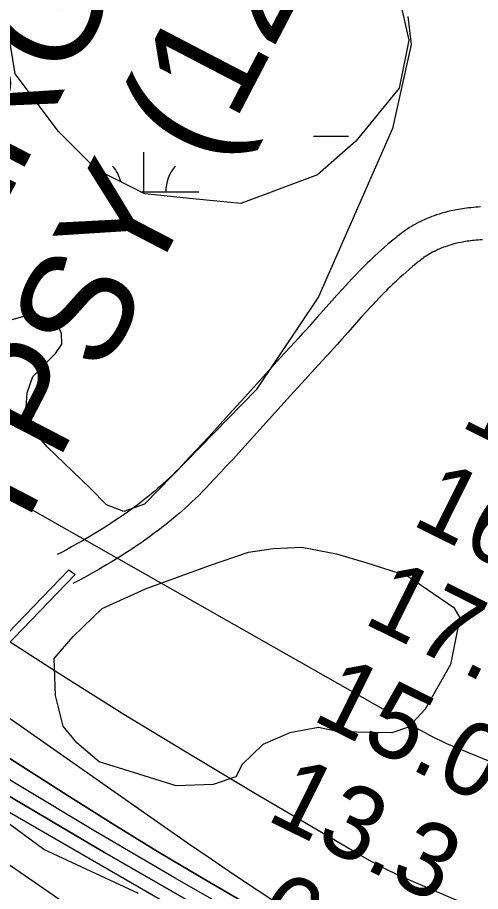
# Model space of a CAD drawing. Extents: x 3535183 to 3573198, y 534952 to 560562.
# Drawn here: x 3555456 to 3555878, y 547129 to 547926 of the extents above; entities that cross this region are included whole.
import ezdxf

# ---------------------------------------------------------------- set-up
doc = ezdxf.new("R2010")
doc.units = 0
for name, color, linetype in [('V-CHAN-DOCK', 7, 'Continuous'), ('V-CHAN-NAID', 7, 'Continuous'), ('V-RIVR-EDGE', 7, 'Continuous'), ('V-RIVR-RANG', 7, 'Continuous'), ('V-ROAD-CNTR', 7, 'Continuous'), ('V-SITE-VEGE', 7, 'Continuous'), ('V-TOPO-DPTH', 7, 'Continuous'), ('V-TOPO-MINR', 7, 'Continuous'), ('V-TOPO-WATR', 7, 'Continuous'), ('V-WETL-SWMP', 7, 'Continuous')]:
    doc.layers.add(name, color=color, linetype=linetype)

msp = doc.modelspace()

# ---------------------------------------------------------------- linework, layer by layer
at = {"layer": 'V-CHAN-DOCK'}
msp.add_lwpolyline([(3555508.074, 547418.068), (3555347.566, 547251.895), (3555352.012, 547248.199), (3555335.954, 547230.117), (3555316.035, 547242.589), (3555332.058, 547266.754), (3555343.054, 547257.333), (3555502.436, 547422.365), (3555508.074, 547418.068)], dxfattribs=at)
at = {"layer": 'V-RIVR-EDGE'}
msp.add_lwpolyline([(3555565.820856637, 547127.3831406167), (3555479.5253500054, 547167.4237835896), (3555429.372943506, 547204.3114197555), (3555387.179879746, 547238.7284665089)], dxfattribs=at)
at = {"layer": 'V-ROAD-CNTR'}
for points in [[(3555878.0042056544, 547753.311467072), (3555875.718210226, 547753.1754673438), (3555873.4952146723, 547753.0184676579), (3555871.331219, 547752.8394680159), (3555869.233223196, 547752.6424684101), (3555867.1882272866, 547752.4274688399), (3555865.2012312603, 547752.193469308), (3555863.2702351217, 547751.9434698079), (3555861.353238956, 547751.671470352), (3555857.7632461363, 547751.0974714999), (3555854.3412529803, 547750.46747276), (3555851.1242594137, 547749.7954741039), (3555848.107265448, 547749.0924755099), (3555845.27627111, 547748.365476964), (3555842.6202764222, 547747.621478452), (3555840.1312813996, 547746.86747996), (3555837.8022860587, 547746.1094814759), (3555835.6172904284, 547745.351482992), (3555833.574294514, 547744.5974844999), (3555831.6652983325, 547743.8554859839), (3555829.8763019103, 547743.1244874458), (3555828.203305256, 547742.408488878), (3555826.640308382, 547741.7114902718), (3555825.129311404, 547741.010491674), (3555822.6193164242, 547739.7814941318)], [(3555822.2783171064, 547739.608494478), (3555820.072321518, 547738.45749678), (3555818.000325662, 547737.3164990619), (3555816.197329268, 547736.273501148), (3555814.627332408, 547735.3285030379), (3555813.217335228, 547734.448504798), (3555810.899339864, 547732.935507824), (3555809.1253434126, 547731.7205102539), (3555807.7663461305, 547730.7545121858), (3555805.8273500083, 547729.320515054), (3555803.928353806, 547727.8495179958), (3555802.038357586, 547726.34252101), (3555800.2243612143, 547724.878523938), (3555796.769368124, 547722.03252963), (3555793.4823746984, 547719.2585351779), (3555790.3633809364, 547716.56754056), (3555787.4053868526, 547713.9565457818), (3555784.593392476, 547711.4265508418), (3555781.918397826, 547708.9705557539), (3555779.374402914, 547706.5925605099), (3555776.9484077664, 547704.28756512), (3555774.6324123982, 547702.0525695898), (3555772.42141682, 547699.8855739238), (3555770.31142104, 547697.7895781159), (3555768.277425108, 547695.743582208), (3555764.448432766, 547691.8225900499), (3555760.918439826, 547688.135597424), (3555757.668446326, 547684.679604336), (3555754.667452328, 547681.441610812), (3555751.880457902, 547678.3986168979), (3555746.7694681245, 547672.7406282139), (3555742.348476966, 547667.780638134), (3555734.7234922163, 547659.1516553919), (3555729.022503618, 547652.690668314), (3555724.735512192, 547647.8616779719), (3555721.502518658, 547644.2486851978), (3555719.072523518, 547641.5546905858), (3555715.3745309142, 547637.499698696), (3555711.5975384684, 547633.4177068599), (3555704.9005518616, 547626.206721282), (3555698.6285644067, 547619.3957349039), (3555692.775576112, 547612.994747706), (3555681.879597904, 547600.995771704), (3555662.9416357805, 547579.990813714), (3555648.7586641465, 547564.2688451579), (3555638.100685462, 547552.530868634), (3555630.0767015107, 547543.7678861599), (3555624.0317136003, 547537.2218992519), (3555619.489722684, 547532.3369090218), (3555612.6287364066, 547525.0259236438), (3555605.744750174, 547517.775938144), (3555602.7097562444, 547514.644944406), (3555599.7567621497, 547511.6789503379), (3555596.863767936, 547508.848955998), (3555594.030773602, 547506.1459614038), (3555591.2587791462, 547503.563966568), (3555588.545784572, 547501.0939715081), (3555585.894789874, 547498.730976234), (3555583.3037950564, 547496.471980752), (3555580.7708001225, 547494.3069850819), (3555578.2948050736, 547492.2309892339), (3555575.878809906, 547490.240993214), (3555573.52181462, 547488.3339970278), (3555571.2208192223, 547486.5040006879), (3555568.977823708, 547484.7490041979), (3555566.8068280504, 547483.0770075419), (3555562.499836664, 547479.831014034), (3555558.43684479, 547476.85301999), (3555554.5848524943, 547474.102025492), (3555550.9338597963, 547471.5530305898), (3555547.479866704, 547469.1940353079), (3555544.212873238, 547467.0060396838), (3555541.123879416, 547464.9740437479), (3555538.207885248, 547463.0870475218), (3555535.472890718, 547461.3450510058), (3555530.234901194, 547458.0770575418), (3555525.619910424, 547455.26806316), (3555521.5429185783, 547452.837068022), (3555517.9419257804, 547450.729072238), (3555514.784932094, 547448.907075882), (3555509.157943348, 547445.7200822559), (3555504.912951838, 547443.364086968), (3555501.71695823, 547441.6140904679), (3555496.855967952, 547438.9930957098), (3555491.9139778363, 547436.37310095)], [(3555879.61620243, 547723.3535269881), (3555877.6662063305, 547723.23752722), (3555875.7832100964, 547723.1045274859), (3555873.965213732, 547722.9555277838), (3555872.207217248, 547722.7905281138), (3555870.514220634, 547722.6115284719), (3555868.8812239, 547722.4195288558), (3555867.30622705, 547722.215529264), (3555865.8292300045, 547722.0055296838), (3555862.849235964, 547721.5295306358), (3555860.1252414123, 547721.0275316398), (3555857.59624647, 547720.499532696), (3555855.2412511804, 547719.9505337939), (3555853.0522555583, 547719.3895349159), (3555851.0182596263, 547718.8195360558), (3555849.125263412, 547718.2455372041), (3555847.362266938, 547717.671538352), (3555845.725270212, 547717.1035394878), (3555844.200273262, 547716.541540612), (3555842.7752761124, 547715.9875417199), (3555841.452278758, 547715.4465428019), (3555840.217281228, 547714.9185438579), (3555839.064283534, 547714.403544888), (3555838.039285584, 547713.9285458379), (3555835.817290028, 547712.8395480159)], [(3555836.158289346, 547713.0125476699), (3555834.2522931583, 547712.0175496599), (3555832.7482961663, 547711.1885513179), (3555831.44129878, 547710.4335528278), (3555830.303301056, 547709.7485541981), (3555829.357302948, 547709.158555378), (3555827.575306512, 547707.995557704), (3555826.297309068, 547707.120559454), (3555825.382310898, 547706.4685607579), (3555823.929313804, 547705.394562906), (3555822.4643167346, 547704.261565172), (3555820.814320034, 547702.944567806), (3555819.184323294, 547701.6285704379), (3555815.9793297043, 547698.9885757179), (3555812.9563357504, 547696.4385808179), (3555810.089341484, 547693.963585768), (3555807.3653469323, 547691.560590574), (3555804.7733521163, 547689.226595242), (3555802.3043570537, 547686.9605997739), (3555799.948361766, 547684.758604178), (3555797.698366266, 547682.6216084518), (3555795.5503705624, 547680.546612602), (3555793.493374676, 547678.531616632), (3555791.52137862, 547676.5716205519), (3555789.645382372, 547674.6856243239), (3555786.0163896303, 547670.9706317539), (3555782.6823962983, 547667.4856387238), (3555779.5944024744, 547664.203645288), (3555776.729408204, 547661.1136514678), (3555774.074413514, 547658.2146572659), (3555769.099423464, 547652.7046682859), (3555764.7864320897, 547647.8666779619), (3555757.21144724, 547639.2936951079), (3555751.4864586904, 547632.806708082), (3555747.1314674, 547627.9017178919), (3555743.818474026, 547624.1987252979), (3555741.294479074, 547621.4007308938), (3555737.468486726, 547617.2037392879), (3555733.5974944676, 547613.0217476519), (3555726.92650781, 547605.838762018), (3555720.732520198, 547599.111775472), (3555714.9495317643, 547592.7887881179), (3555704.125553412, 547580.8678119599), (3555685.219591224, 547559.8988538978), (3555671.002619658, 547544.138885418), (3555660.2686411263, 547532.316909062), (3555652.158657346, 547523.4619267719), (3555646.0376695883, 547516.831940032), (3555641.413678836, 547511.8589499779), (3555634.4446927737, 547504.4319648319), (3555627.3927068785, 547497.0059796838), (3555624.109713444, 547493.6189864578), (3555620.874719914, 547490.370992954), (3555617.707726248, 547487.2729991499), (3555614.610732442, 547484.31800506), (3555611.5827384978, 547481.4960107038), (3555608.6237444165, 547478.8020160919), (3555605.7327501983, 547476.2270212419), (3555602.909755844, 547473.7640261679), (3555600.154761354, 547471.4090308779), (3555597.468766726, 547469.157035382), (3555594.848771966, 547466.9990396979), (3555592.29177708, 547464.9320438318), (3555589.800782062, 547462.950047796), (3555587.3717869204, 547461.0510515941), (3555584.988791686, 547459.2150552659), (3555580.395800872, 547455.7530621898), (3555576.0248096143, 547452.5490685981), (3555571.8888178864, 547449.594074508), (3555567.9798257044, 547446.867079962), (3555564.287833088, 547444.3440850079), (3555560.802840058, 547442.0100896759), (3555557.515846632, 547439.8480939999), (3555554.413852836, 547437.8410980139), (3555551.470858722, 547435.9671017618), (3555545.9748697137, 547432.5371086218), (3555541.099879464, 547429.5701145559), (3555536.802888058, 547427.009119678), (3555533.0198956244, 547424.79312411), (3555529.6749023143, 547422.86312797), (3555523.8299140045, 547419.5521345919), (3555519.394922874, 547417.0901395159), (3555516.0389295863, 547415.254143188), (3555511.00193966, 547412.5371486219), (3555505.965949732, 547409.8671539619)]]:
    msp.add_lwpolyline(points, dxfattribs=at)
at = {"layer": 'V-SITE-VEGE'}
msp.add_lwpolyline([(3555811.538, 547927.102), (3555814.684, 547901.351), (3555797.579, 547824.85), (3555730.2060000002, 547671.426), (3555673.306, 547586.696), (3555571.5470000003, 547482.412), (3555552.433, 547475.762), (3555536.8170000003, 547481.601), (3555521.978, 547496.807), (3555482.529, 547534.626), (3555468.857, 547550.612), (3555465.336, 547560.365), (3555463.3740000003, 547570.511), (3555464.5330000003, 547583.78), (3555469.594, 547598.613), (3555490.258, 547619.704), (3555496.103, 547628.2930000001), (3555495.7060000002, 547638.0480000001), (3555491.794, 547647.02), (3555485.548, 547650.917), (3555474.6180000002, 547653.639), (3555460.179, 547653.238), (3555450.427, 547650.498)], dxfattribs=at)
msp.add_lwpolyline([(3555858.966, 547378.728), (3555850.639, 547336.015), (3555827.441, 547295.473), (3555812.1920000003, 547279.003), (3555797.165, 547273.715), (3555748.7120000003, 547274.702), (3555730.1550000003, 547278.808), (3555703.947, 547273.7490000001), (3555679.491, 547263.061), (3555660.4760000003, 547244.803), (3555654.657, 547233.736), (3555634.005, 547226.701), (3555600.4220000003, 547225.519), (3555561.514, 547237.498), (3555530.022, 547247.461), (3555509.864, 547264.652), (3555497.1210000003, 547279.828), (3555490.238, 547307.933), (3555489.056, 547341.5160000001), (3555506.247, 547361.674), (3555532.8710000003, 547387.233), (3555572.3850000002, 547405.073), (3555630.614, 547426.26), (3555666.288, 547438.585), (3555688.728, 547441.855), (3555714.8540000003, 547443.187), (3555746.424, 547436.951), (3555774.2260000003, 547428.926), (3555811.272, 547416.987), (3555853.565, 547388.159)], close=True, dxfattribs=at)
at = {"layer": 'V-TOPO-DPTH'}
for points in [[(3554679.3763291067, 547860.2098147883), (3554739.9395913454, 547794.7191975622), (3554800.2972528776, 547729.0375465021), (3554919.1084568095, 547599.1323792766), (3554923.7243533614, 547594.2027952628), (3554928.4152722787, 547589.3474122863), (3554933.218724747, 547584.6033308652), (3554938.097199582, 547579.9334504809), (3554943.1425804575, 547575.460718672), (3554948.334430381, 547571.1753352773), (3554953.7459838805, 547567.1709745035), (3554959.3040064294, 547563.3539621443), (3554979.614878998, 547550.1841360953), (3554995.44914349, 547539.9395432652), (3555011.2970585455, 547529.7161576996), (3555027.165449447, 547519.5245830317), (3555043.0474909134, 547509.3542156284), (3555500.838160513, 547216.8462796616), (3555541.873035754, 547191.0611167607), (3555583.160161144, 547165.6935416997), (3555624.8256617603, 547140.9523483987), (3555666.7434125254, 547116.628742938)], [(3554679.3763291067, 547860.2098147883), (3554739.9395913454, 547794.7191975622), (3554800.2972528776, 547729.0375465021), (3554919.1084568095, 547599.1323792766), (3554923.7243533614, 547594.2027952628), (3554928.4152722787, 547589.3474122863), (3554933.218724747, 547584.6033308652), (3554938.097199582, 547579.9334504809), (3554943.1425804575, 547575.460718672), (3554948.334430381, 547571.1753352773), (3554953.7459838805, 547567.1709745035), (3554959.3040064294, 547563.3539621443), (3554979.614878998, 547550.1841360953), (3554995.44914349, 547539.9395432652), (3555011.2970585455, 547529.7161576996), (3555027.165449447, 547519.5245830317), (3555043.0474909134, 547509.3542156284), (3555500.838160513, 547216.8462796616), (3555541.873035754, 547191.0611167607), (3555583.160161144, 547165.6935416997), (3555624.8256617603, 547140.9523483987), (3555666.7434125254, 547116.628742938)], [(3554632.784527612, 547826.5628421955), (3554710.8206094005, 547745.8980903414), (3554742.9563476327, 547713.8073363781), (3554775.7995393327, 547682.484476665), (3554809.703911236, 547652.3134583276), (3554844.3157366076, 547622.9103342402), (3554899.838220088, 547577.3698391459), (3554907.297376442, 547571.4167320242), (3554914.8583887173, 547565.5997454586), (3554922.5721848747, 547559.9869397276), (3554930.3878369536, 547554.510254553), (3555133.885440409, 547415.9320562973), (3555232.4540720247, 547350.4409015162), (3555331.977578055, 547286.473285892), (3555432.9333957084, 547224.7909790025), (3555534.844087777, 547164.6322112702), (3555705.108405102, 547066.7239162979)], [(3555705.108405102, 547066.7239162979), (3555534.844087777, 547164.6322112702), (3555432.9333957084, 547224.7909790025), (3555331.977578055, 547286.473285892), (3555232.4540720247, 547350.4409015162), (3555133.885440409, 547415.9320562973), (3554930.3878369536, 547554.510254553), (3554922.5721848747, 547559.9869397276), (3554914.8583887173, 547565.5997454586), (3554907.297376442, 547571.4167320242), (3554899.838220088, 547577.3698391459), (3554844.3157366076, 547622.9103342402), (3554809.703911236, 547652.3134583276), (3554775.7995393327, 547682.484476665), (3554742.9563476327, 547713.8073363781), (3554710.8206094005, 547745.8980903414), (3554632.784527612, 547826.5628421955)], [(3555502.048751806, 547116.1323425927), (3555466.755844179, 547140.4979447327), (3555431.372776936, 547164.7324335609), (3555395.92960328, 547188.8795135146), (3555202.6673264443, 547320.0228912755), (3555151.3240213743, 547355.2798188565), (3555100.24569978, 547390.9121513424), (3555049.5648534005, 547427.1075911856), (3554999.148990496, 547463.6784359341), (3554939.978297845, 547507.1016525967), (3554919.5446059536, 547522.4902473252), (3554899.374580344, 547538.2086730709), (3554879.600054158, 547554.4218453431), (3554860.089194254, 547570.9648486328), (3554745.2237455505, 547670.8297880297), (3554678.3773311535, 547730.7983123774)], [(3555502.048751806, 547116.1323425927), (3555466.755844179, 547140.4979447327), (3555431.372776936, 547164.7324335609), (3555395.92960328, 547188.8795135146), (3555202.6673264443, 547320.0228912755), (3555151.3240213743, 547355.2798188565), (3555100.24569978, 547390.9121513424), (3555049.5648534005, 547427.1075911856), (3554999.148990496, 547463.6784359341), (3554939.978297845, 547507.1016525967), (3554919.5446059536, 547522.4902473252), (3554899.374580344, 547538.2086730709), (3554879.600054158, 547554.4218453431), (3554860.089194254, 547570.9648486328), (3554745.2237455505, 547670.8297880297), (3554678.3773311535, 547730.7983123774)], [(3555989.7321195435, 547063.9048064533), (3555814.688809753, 547138.7447437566), (3555802.780176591, 547144.1064827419), (3555791.0205921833, 547149.7635474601), (3555779.4845809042, 547155.8636007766), (3555768.097618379, 547162.258979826), (3555671.2309701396, 547219.1137514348), (3555611.7798929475, 547254.5740205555), (3555552.6713889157, 547290.5877248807), (3555494.0767446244, 547327.4315820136), (3555435.824673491, 547364.828874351)]]:
    msp.add_lwpolyline(points, dxfattribs=at)
at = {"layer": 'V-TOPO-MINR'}
for points in [[(3555884.8000882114, 547248.4180927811), (3555857.5484923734, 547259.4077188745), (3555852.3937537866, 547261.5632938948), (3555847.2782445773, 547263.8053578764), (3555842.2215794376, 547266.1771552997), (3555837.204143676, 547268.6354416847), (3555832.2351113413, 547271.1940068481), (3555827.291316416, 547273.799635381), (3555822.385377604, 547276.4758589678), (3555817.5046762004, 547279.1991459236), (3555031.459117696, 547725.2072463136), (3555021.9292537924, 547730.9663507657), (3555012.6316348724, 547737.0594708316), (3555003.6823834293, 547743.6536143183), (3554994.965376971, 547750.5817734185), (3554917.6686313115, 547815.5605924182), (3554896.364639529, 547834.8676382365), (3554876.1012888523, 547855.1402893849), (3554543.150390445, 548273.6418179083)], [(3555700.3213542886, 547113.185957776), (3555675.2296227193, 547129.7095156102), (3555653.6462081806, 547144.0570230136), (3555632.146811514, 547158.528194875), (3555610.773441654, 547173.1848634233), (3555589.4840896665, 547187.9651964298), (3555372.615728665, 547339.9229120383), (3555302.83481347, 547389.222299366), (3555233.312017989, 547438.880117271), (3555164.1764020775, 547489.0755810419), (3555095.2989058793, 547539.6294753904), (3554983.3344660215, 547622.4777551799), (3554970.779530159, 547632.0556501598), (3554958.41983763, 547641.872110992), (3554946.3530100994, 547652.0464206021), (3554934.481425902, 547662.4592960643), (3554882.500340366, 547709.4186391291), (3554844.956116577, 547743.6737974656), (3554807.6400806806, 547778.1733422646), (3554770.666326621, 547813.0394667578), (3554733.920760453, 547848.149977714), (3554445.5366285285, 548126.4371878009)], [(3555721.145243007, 547071.5647013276), (3555599.3404966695, 547141.3074934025), (3555526.650594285, 547183.8169612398), (3555454.4985285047, 547227.2026017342), (3555383.153217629, 547271.9025012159), (3555312.345743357, 547317.478573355), (3554926.738382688, 547570.7044490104), (3554923.4843259, 547572.9058733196), (3554920.2724084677, 547575.1654833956), (3554917.1237000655, 547577.5123721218), (3554914.017131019, 547579.9174466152), (3554886.2481910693, 547602.0320170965), (3554869.5890170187, 547615.8663515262), (3554853.328565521, 547630.1366687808), (3554837.666197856, 547645.0609602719), (3554822.4025527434, 547660.4212345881), (3554809.5711383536, 547673.8744297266), (3554788.2737270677, 547696.3656642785), (3554767.08528359, 547718.9583578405), (3554746.0602918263, 547741.7032399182), (3554725.1442678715, 547764.549581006), (3554655.5275284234, 547841.143790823)], [(3555705.108405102, 547066.7239162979), (3555534.844087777, 547164.6322112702), (3555432.9333957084, 547224.7909790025), (3555331.977578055, 547286.473285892), (3555232.4540720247, 547350.4409015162), (3555133.885440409, 547415.9320562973), (3554930.3878369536, 547554.510254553), (3554922.5721848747, 547559.9869397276), (3554914.8583887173, 547565.5997454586), (3554907.297376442, 547571.4167320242), (3554899.838220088, 547577.3698391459), (3554844.3157366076, 547622.9103342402), (3554809.703911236, 547652.3134583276), (3554775.7995393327, 547682.484476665), (3554742.9563476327, 547713.8073363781), (3554710.8206094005, 547745.8980903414), (3554632.784527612, 547826.5628421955)], [(3555689.0853374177, 547061.9175251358), (3555371.802173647, 547245.1245494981), (3555292.0289878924, 547292.6745261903), (3555213.1814756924, 547341.6691349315), (3555135.7224738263, 547392.8306917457), (3555059.189145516, 547445.4368806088), (3554934.785029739, 547533.51237564), (3554921.2817831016, 547543.3372689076), (3554907.954972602, 547553.3898737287), (3554894.8928163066, 547563.7840458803), (3554882.007096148, 547574.405929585), (3554801.553375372, 547642.4933437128), (3554749.231763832, 547688.0385394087), (3554697.786493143, 547734.5267823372), (3554647.655733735, 547782.4295961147)], [(3555502.048751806, 547116.1323425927), (3555466.755844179, 547140.4979447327), (3555431.372776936, 547164.7324335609), (3555395.92960328, 547188.8795135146), (3555202.6673264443, 547320.0228912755), (3555151.3240213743, 547355.2798188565), (3555100.24569978, 547390.9121513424), (3555049.5648534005, 547427.1075911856), (3554999.148990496, 547463.6784359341), (3554939.978297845, 547507.1016525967), (3554919.5446059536, 547522.4902473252), (3554899.374580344, 547538.2086730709), (3554879.600054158, 547554.4218453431), (3554860.089194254, 547570.9648486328), (3554745.2237455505, 547670.8297880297), (3554678.3773311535, 547730.7983123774)], [(3555989.7321195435, 547063.9048064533), (3555814.688809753, 547138.7447437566), (3555802.780176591, 547144.1064827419), (3555791.0205921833, 547149.7635474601), (3555779.4845809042, 547155.8636007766), (3555768.097618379, 547162.258979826), (3555671.2309701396, 547219.1137514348), (3555611.7798929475, 547254.5740205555), (3555552.6713889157, 547290.5877248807), (3555494.0767446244, 547327.4315820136), (3555435.824673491, 547364.828874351)]]:
    msp.add_lwpolyline(points, dxfattribs=at)
at = {"layer": 'V-TOPO-WATR'}
msp.add_lwpolyline([(3555666.7434125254, 547116.628742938), (3555624.8256617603, 547140.9523483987), (3555583.160161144, 547165.6935416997), (3555541.873035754, 547191.0611167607), (3555500.838160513, 547216.8462796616), (3555043.0474909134, 547509.3542156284), (3555027.165449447, 547519.5245830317), (3555011.2970585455, 547529.7161576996), (3554995.44914349, 547539.9395432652), (3554979.614878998, 547550.1841360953), (3554959.3040064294, 547563.3539621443), (3554953.7459838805, 547567.1709745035), (3554948.334430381, 547571.1753352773), (3554943.1425804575, 547575.460718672), (3554938.097199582, 547579.9334504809), (3554933.218724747, 547584.6033308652), (3554928.4152722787, 547589.3474122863), (3554923.7243533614, 547594.2027952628), (3554919.1084568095, 547599.1323792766), (3554800.2972528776, 547729.0375465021), (3554739.9395913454, 547794.7191975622), (3554679.3763291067, 547860.2098147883)], dxfattribs=at)
at = {"layer": 'V-WETL-SWMP'}
for p, q in [((3555725.506674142, 547817.8703181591), (3555757.506674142, 547817.8703181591)), ((3555570.914674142, 547767.1283181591), (3555570.914674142, 547803.1283181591)), ((3555567.852363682, 547767.1283181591), (3555620.9146741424, 547767.1283181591))]:
    msp.add_line(p, q, dxfattribs=at)
msp.add_lwpolyline([(3555803.745, 547944.738), (3555812.502, 547905.33), (3555803.745, 547861.544), (3555764.3370000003, 547813.38), (3555729.309, 547782.73), (3555659.251, 547756.458), (3555615.465, 547760.837), (3555571.679, 547765.215), (3555527.893, 547787.108), (3555492.865, 547822.137), (3555453.457, 547874.68), (3555449.079, 547900.952), (3555418.429, 547931.602)], dxfattribs=at)
for centre, radius, start, end in [((3555515.67173804, 547767.6031213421), 35.24628790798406, 13.978949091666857, 40.77183827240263), ((3555626.157610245, 547767.6031213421), 35.24628790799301, 139.2281769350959, 180.77183526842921)]:
    msp.add_arc(centre, radius, start, end, dxfattribs=at)

# ---------------------------------------------------------------- texts
at = {"layer": 'V-CHAN-NAID'}
for s, p in [('ENTERGY LITTLE ', (3555292.3767542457, 547463.9991674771)), (' GYPSY (129.5) (2)', (3555385.8858137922, 547315.6276051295))]:
    msp.add_text(s, height=100.00000200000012, rotation=62.49444963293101, dxfattribs=at).set_placement(p)
at = {"layer": 'V-RIVR-RANG'}
for s, p in [('17.3', (3555858.0066957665, 547553.9517440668)), ('16.9', (3555813.518428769, 547464.3930366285)), ('17.4', (3555769.5026957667, 547374.5997440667)), ('15.0', (3555722.652758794, 547286.2139622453)), ('13.3', (3555680.9996957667, 547195.2477440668)), ('6.5', (3555666.5173374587, 547090.792881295))]:
    msp.add_text(s, height=66.9999999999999, rotation=333.59832571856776, dxfattribs=at).set_placement(p)

doc.saveas('drawing.dxf')
